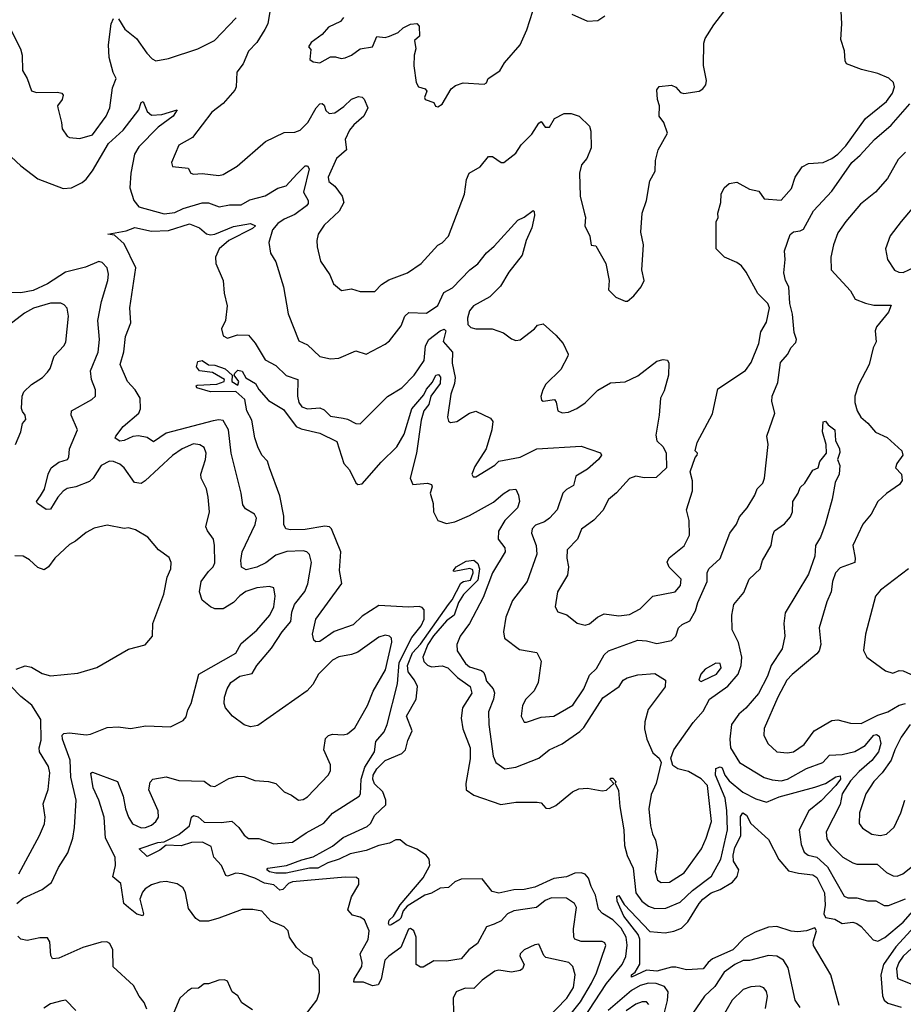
# Model space of a CAD drawing. Extents: x 1245515 to 1420776, y 606314 to 671314.
# Tile 316 of 385: x 1377389 to 1381585, y 652936 to 657614. Entities that reach past the tile are written whole.
import ezdxf

# ---------------------------------------------------------------- set-up
doc = ezdxf.new("R2010")
doc.units = 0

msp = doc.modelspace()

# ---------------------------------------------------------------- linework, layer by layer
at = {"layer": '0CON10XD'}
for points in [[(1378576.7, 657653.3), (1378566.7, 657595), (1378553.1, 657566.9), (1378514.5, 657505), (1378475.8, 657465), (1378450, 657405), (1378420, 657365), (1378416.8, 657295), (1378410.3, 657279.7), (1378354.8, 657215.2), (1378301.4, 657175), (1378208.8, 657055), (1378145, 657018.5), (1378109.4, 656935), (1378115, 656916), (1378188.7, 656908.7), (1378202, 656885), (1378215, 656879.4), (1378255, 656883.3), (1378335, 656874.4), (1378355, 656878.5), (1378421.5, 656918.5), (1378556, 657035), (1378645, 657077.8), (1378695, 657078.9), (1378720.3, 657089.7), (1378757.1, 657125), (1378797.2, 657195), (1378815, 657214.3), (1378825, 657216.2), (1378835, 657208.2), (1378843.3, 657183.2), (1378858.5, 657168.5), (1378885, 657171.8), (1378929, 657201), (1378965, 657236.7), (1378998.3, 657248.3), (1379015, 657246), (1379025, 657236.2), (1379042.2, 657195), (1379023.1, 657155), (1378975, 657114.2), (1378955, 657088.5), (1378935.3, 657045), (1378940.7, 656995), (1378893.6, 656955), (1378854.6, 656865), (1378856.9, 656845), (1378885, 656822.2), (1378920.8, 656775), (1378928.5, 656745), (1378906.6, 656703.4), (1378835, 656638.2), (1378806.1, 656595), (1378799.5, 656565), (1378801.5, 656535), (1378817, 656467), (1378862.1, 656402.1), (1378879.5, 656359.5), (1378917.1, 656327.1), (1378965, 656335.8), (1379005, 656322.9), (1379075, 656322.9), (1379107.5, 656355), (1379142.2, 656377.8), (1379230.7, 656410.7), (1379295, 656455.8), (1379375, 656542), (1379395, 656553.3), (1379426, 656585), (1379501.5, 656785), (1379511.1, 656855), (1379524.2, 656885), (1379575.6, 656915), (1379615, 656964), (1379635, 656963.8), (1379675, 656936.2), (1379687.5, 656935), (1379745, 656980), (1379770.8, 657019.2), (1379820.5, 657069.5), (1379855, 657122.5), (1379865, 657130), (1379883.9, 657103.9), (1379905, 657103.3), (1379928.8, 657145), (1379975, 657168), (1380008.3, 657168.3), (1380045.8, 657155.8), (1380095, 657107.5), (1380100.8, 657085), (1380103.3, 657005), (1380082.5, 656955), (1380056.7, 656925), (1380046.7, 656885), (1380050.8, 656775), (1380071.7, 656691.7), (1380076, 656675), (1380072.5, 656635), (1380095.8, 656585.8), (1380103, 656543), (1380125, 656540), (1380172.5, 656455), (1380188.8, 656375), (1380185, 656330), (1380220, 656295), (1380265, 656276.2), (1380275, 656276.7), (1380305, 656302), (1380340, 656345), (1380353.8, 656375), (1380344, 656425), (1380351.9, 656545), (1380339.4, 656605), (1380345.8, 656695), (1380366, 656755), (1380381.7, 656848.3), (1380406, 656895), (1380408.5, 656945), (1380421.5, 656995), (1380466, 657075), (1380447.5, 657125), (1380425.8, 657155.8), (1380427.5, 657205), (1380417.1, 657235), (1380415, 657280), (1380425, 657296.7), (1380485, 657303.3), (1380505, 657293.8), (1380527.8, 657267.8), (1380542.7, 657262.7), (1380615, 657273.8), (1380632.5, 657285), (1380646.7, 657305), (1380651.2, 657325), (1380636.4, 657396.4), (1380638.3, 657501.7), (1380644, 657525), (1380685, 657590), (1380748.3, 657671.7)], [(1378927.1, 657625), (1378912, 657605), (1378855, 657577.7), (1378825, 657543.8), (1378772.5, 657505), (1378760, 657485), (1378771.7, 657471.7), (1378767.5, 657425), (1378783, 657413), (1378815, 657408.8), (1378865, 657436.9), (1378888, 657438), (1378915, 657428.8), (1378935, 657432.5), (1378965, 657445.7), (1379005, 657475.6), (1379064, 657485), (1379085, 657534), (1379125, 657530), (1379145, 657535.3), (1379186.9, 657553.1), (1379210, 657575), (1379245, 657592), (1379275, 657596), (1379286.2, 657583.8), (1379288, 657535), (1379263.8, 657515), (1379269.4, 657475), (1379261.5, 657445), (1379260, 657395), (1379272, 657315), (1379283.3, 657295), (1379315, 657286.2), (1379322.5, 657275), (1379311.2, 657245), (1379314.1, 657234.1), (1379355, 657220), (1379363.6, 657203.6), (1379375, 657200), (1379395, 657213.3), (1379437.5, 657285), (1379458, 657302), (1379495, 657314.4), (1379595, 657307.5), (1379606.1, 657313.9), (1379613.3, 657335), (1379668.7, 657371.3), (1379691.7, 657408.3), (1379765.5, 657494.5), (1379796.9, 657565), (1379825.5, 657654.5)], [(1380010.3, 657640.3), (1380085, 657607.5), (1380135, 657610), (1380168.3, 657631.7)], [(1380502.5, 654895), (1380527.3, 654925), (1380530, 654955), (1380472.6, 655012.6), (1380463.7, 655036.3), (1380472.6, 655057.4), (1380545, 655113.8), (1380569.5, 655165), (1380568.9, 655235), (1380555.8, 655285), (1380584.6, 655375), (1380583.4, 655423.4), (1380573.1, 655465), (1380596.2, 655533.8), (1380606.7, 655545), (1380607.5, 655555), (1380597.5, 655565), (1380606, 655605), (1380678.7, 655741.3), (1380705, 655860), (1380835, 655947.1), (1380862.5, 655985), (1380899.1, 656075), (1380908.8, 656131.2), (1380935, 656176.2), (1380949.1, 656245), (1380941.2, 656265), (1380893.6, 656313.6), (1380839.5, 656415), (1380816.9, 656445), (1380795, 656460.6), (1380736, 656485), (1380696, 656525), (1380696.7, 656653.3), (1380706.2, 656673.8), (1380704, 656695), (1380718, 656745), (1380720, 656785), (1380733.8, 656815), (1380757.5, 656835), (1380795, 656841.2), (1380855, 656808.1), (1380898.9, 656798.9), (1380925, 656763.5), (1381005, 656755.8), (1381055, 656811.2), (1381071.2, 656865), (1381105, 656914.2), (1381135, 656930.6), (1381205, 656935.4), (1381245, 656953.8), (1381274.2, 656975.8), (1381312.2, 657015), (1381405.7, 657145), (1381505.4, 657225), (1381533.6, 657265), (1381542.9, 657295), (1381538.5, 657315), (1381515.8, 657335.8), (1381465, 657358.8), (1381386.9, 657376.9), (1381316.2, 657405), (1381308.8, 657418.8), (1381305.9, 657465.9), (1381289.3, 657519.3), (1381294, 657595), (1381290, 657655)], [(1377346.4, 657566.4), (1377392, 657475), (1377400, 657445), (1377402.1, 657372.1), (1377424.3, 657335), (1377445.6, 657275.6), (1377468.7, 657268.7), (1377568.9, 657268.9), (1377588.8, 657265), (1377595.7, 657255.7), (1377590, 657235), (1377568.6, 657205), (1377569.4, 657195), (1377588.1, 657125), (1377590, 657095), (1377615, 657061.2), (1377625, 657053.8), (1377675, 657049.2), (1377735, 657067.5), (1377799.3, 657155), (1377817.6, 657195), (1377829.2, 657290.8), (1377847.5, 657335), (1377833.1, 657363.1), (1377814, 657434), (1377810, 657495), (1377822.5, 657595), (1377835, 657620)], [(1377858, 657618), (1377888.3, 657568.3), (1377943.1, 657525), (1377991.9, 657455), (1378017.3, 657427.3), (1378035, 657419.1), (1378095, 657429.7), (1378235, 657474.8), (1378314.3, 657515), (1378416.9, 657623.1)], [(1377278.6, 657025), (1377395, 656920), (1377475, 656858.5), (1377595, 656811.1), (1377635, 656815.5), (1377685, 656840.6), (1377705, 656855.7), (1377735, 656895.7), (1377811.1, 657025), (1377881, 657089), (1377954.5, 657185), (1377965, 657221.2), (1377975, 657225.4), (1377995, 657178), (1378015, 657160), (1378063.4, 657163.4), (1378136.7, 657185), (1378117.2, 657155), (1378046.8, 657103.2), (1377955, 657010.4), (1377934.6, 656975), (1377916.6, 656885), (1377912.1, 656815), (1377931.5, 656755), (1377955, 656724.6), (1378075, 656691.6), (1378125, 656698.2), (1378165, 656717.1), (1378255, 656744.2), (1378285, 656743.3), (1378335.4, 656725.4), (1378385, 656734.6), (1378440, 656735), (1378481.7, 656758.3), (1378555, 656777.8), (1378615, 656813.8), (1378655, 656824.7), (1378705, 656880.6), (1378745, 656919.5), (1378755, 656919.4), (1378763.8, 656905), (1378736.4, 656795), (1378759.4, 656755), (1378759.4, 656740.6), (1378751.2, 656728.8), (1378695, 656689.1), (1378645, 656666.8), (1378614.3, 656645), (1378589.6, 656615), (1378571.9, 656555), (1378580.6, 656505), (1378605, 656463.3), (1378641.9, 656345), (1378664.1, 656215.9), (1378715, 656088.8), (1378755, 656069.2), (1378815, 656014.2), (1378865, 656001.9), (1378905, 656005.7), (1378985, 656040), (1379035, 656024.4), (1379125, 656072.2), (1379145, 656088.6), (1379200.8, 656159.2), (1379218, 656205), (1379237.1, 656222.9), (1379321, 656219), (1379373.9, 656256.1), (1379402.9, 656317.1), (1379445, 656339.3), (1379526.2, 656425), (1379565, 656454.6), (1379605, 656505.6), (1379642, 656538), (1379755, 656662), (1379785, 656675.8), (1379826.7, 656706.7), (1379832.5, 656702.5), (1379834, 656684), (1379821.5, 656625), (1379794.4, 656565), (1379774.4, 656495), (1379711.8, 656415), (1379672.8, 656347.2), (1379622.1, 656297.9), (1379544.1, 656255), (1379525, 656230.9), (1379515.4, 656195.4), (1379516.4, 656166.4), (1379532, 656152), (1379555, 656145.6), (1379632.5, 656145), (1379685.7, 656125.7), (1379725, 656097.5), (1379745, 656090), (1379765, 656092.7), (1379834.2, 656145), (1379847.5, 656162.5), (1379875, 656168.1), (1379935, 656115.6), (1379970, 656075), (1379993.3, 656025), (1379991.5, 656015), (1379958.3, 655951.7), (1379888.3, 655881.7), (1379872.5, 655855), (1379864.1, 655824.1), (1379866.2, 655806.2), (1379875, 655801.2), (1379929.2, 655809.2), (1379937, 655797), (1379944, 655755), (1379965, 655745.6), (1379995, 655749.1), (1380035, 655766.5), (1380075, 655793.1), (1380135, 655854.2), (1380195, 655888.8), (1380265, 655894), (1380325, 655921.2), (1380415, 655992), (1380445, 655998.8), (1380465, 655996.2), (1380471.7, 655981.7), (1380470.6, 655925), (1380449.3, 655850.7), (1380432.5, 655815), (1380426.5, 655735), (1380410.3, 655640.3), (1380415, 655612.5), (1380444.1, 655584.1), (1380458.8, 655555), (1380461.2, 655485), (1380411.4, 655438.6), (1380355, 655436.7), (1380315, 655444.4), (1380285, 655434.3), (1380223.8, 655366.2), (1380185, 655334.3), (1380157.7, 655282.3), (1380115, 655235.6), (1380057.3, 655192.7), (1380038.5, 655145), (1379989.4, 655095), (1379986.5, 655055), (1379994.5, 655015), (1379990.5, 654975), (1379942.5, 654895), (1379931.9, 654825), (1379945, 654800.8), (1379986.5, 654786.5), (1380037, 654747), (1380075, 654737.5), (1380095, 654743.1), (1380132.5, 654775), (1380165, 654790.9), (1380235, 654781.8), (1380285, 654787.8), (1380335, 654814.2), (1380395, 654875.6), (1380502.5, 654895)], [(1378995, 654608.9), (1378965, 654597.5), (1378905, 654587.1), (1378875, 654571.2), (1378807.7, 654505), (1378781.1, 654455), (1378754.6, 654425), (1378520.3, 654259.7), (1378485, 654254.7), (1378455, 654263.4), (1378398.8, 654305), (1378366.4, 654345), (1378360, 654365), (1378361.8, 654395), (1378374.6, 654435), (1378391.8, 654465), (1378435, 654494.6), (1378492.6, 654507.4), (1378514.8, 654545.2), (1378585, 654627.8), (1378635.2, 654704.8), (1378676.9, 654755), (1378681.9, 654798.1), (1378694.6, 654835), (1378742.3, 654897.7), (1378757.1, 654932.9), (1378774.1, 655035), (1378765, 655072.9), (1378752.9, 655085), (1378735, 655090.7), (1378657.4, 655087.4), (1378605, 655069.7), (1378557.1, 655032.9), (1378515, 655012.4), (1378465, 655000.4), (1378442.6, 655012.6), (1378438.5, 655045), (1378445.5, 655085), (1378507.5, 655215), (1378513.1, 655245), (1378504.2, 655265), (1378460.6, 655290.6), (1378449.1, 655309.1), (1378441.2, 655365), (1378392.8, 655555), (1378379.7, 655665), (1378355, 655708.8), (1378335, 655712.6), (1378307.3, 655707.3), (1378085, 655648.9), (1378025, 655607.5), (1377995, 655628.2), (1377952.6, 655637.4), (1377926, 655634), (1377885, 655613.9), (1377865, 655611.8), (1377842, 655625), (1377845, 655635.7), (1377879.5, 655680.5), (1377954.5, 655745), (1377963.3, 655765), (1377960.5, 655815), (1377936.8, 655855), (1377901.1, 655895), (1377866.6, 655975), (1377883.8, 656036.2), (1377891, 656109), (1377916.4, 656173.6), (1377911.4, 656245), (1377940.6, 656435), (1377885, 656549.7), (1377839.7, 656589.7), (1377807.5, 656595), (1377895, 656610.7), (1377935, 656627.3), (1378015, 656608.7), (1378095, 656612.9), (1378195, 656643.3), (1378242.5, 656625), (1378276.7, 656596.7), (1378295, 656591.5), (1378315.6, 656594.4), (1378405, 656630.6), (1378485, 656644.8), (1378508.2, 656635), (1378495, 656621.4), (1378382.4, 656565), (1378335.8, 656525), (1378318, 656485), (1378320.9, 656455), (1378354.4, 656375), (1378360, 656315), (1378374.7, 656255), (1378365.8, 656185), (1378347.7, 656145), (1378355, 656112.1), (1378375, 656100.8), (1378423.9, 656116.1), (1378475, 656114.7), (1378507.1, 656077.1), (1378555, 655997.9), (1378605, 655971.2), (1378655, 655923.7), (1378710.5, 655905), (1378708.3, 655825), (1378714.8, 655794.8), (1378728.8, 655775), (1378755, 655764.3), (1378815, 655770), (1378835, 655760), (1378865, 655730), (1378925, 655720.8), (1378946.3, 655716.3), (1378985, 655695.5), (1379005, 655694.4), (1379135, 655823.3), (1379204.4, 655865), (1379262.7, 655925), (1379309.1, 655995), (1379316, 656065), (1379331.1, 656095), (1379385, 656136), (1379405, 656143.1), (1379412, 656135), (1379400, 656085), (1379444.3, 656035), (1379442.4, 655982.4), (1379456.8, 655913.2), (1379454, 655885), (1379436.5, 655835), (1379420.9, 655725), (1379425, 655706.7), (1379435, 655700), (1379465, 655705.5), (1379525, 655744.5), (1379555, 655754.3), (1379625, 655721.1), (1379636.2, 655705), (1379631.1, 655665), (1379604.3, 655575), (1379549.6, 655490.4), (1379536, 655455), (1379541.9, 655441.9), (1379555, 655442.5), (1379645, 655497.1), (1379665, 655517.1), (1379765.8, 655535), (1379845, 655575.3), (1380055, 655586.9), (1380146.5, 655556.5), (1380152, 655545), (1380138.1, 655525), (1380085, 655478.9), (1380030, 655445), (1380019.6, 655400.4), (1379985, 655381.8), (1379967.5, 655365), (1379940.8, 655285), (1379905.2, 655244.8), (1379881.7, 655228.3), (1379837.8, 655212.2), (1379822.5, 655195), (1379819.2, 655175), (1379841.8, 655115), (1379845.3, 655075), (1379799.6, 654945), (1379729.1, 654855), (1379698.2, 654775), (1379685.8, 654705), (1379691.2, 654675), (1379762.1, 654622.1), (1379845, 654607.5), (1379865.5, 654565.5), (1379851.9, 654465), (1379832.2, 654425), (1379793.1, 654385), (1379776.9, 654355), (1379770.8, 654305), (1379785, 654276.7), (1379795, 654276.2), (1379865, 654300), (1379926.2, 654305), (1380015, 654357.3), (1380068.2, 654435), (1380095, 654500), (1380128.3, 654531.8), (1380165, 654596.5), (1380184.4, 654615), (1380324.7, 654665.3), (1380365, 654663.3), (1380415, 654650.8), (1380485, 654664.3), (1380504.2, 654685), (1380517.5, 654725), (1380535, 654740.6), (1380571.7, 654758.3), (1380599.1, 654805), (1380609.2, 654845), (1380654.5, 654945), (1380654.4, 654985), (1380661.9, 655005), (1380715.5, 655054.5), (1380760.8, 655175), (1380792.7, 655217.3), (1380807.9, 655252.1), (1380844.2, 655295), (1380880.8, 655355), (1380891.2, 655385), (1380917.6, 655412.4), (1380925.7, 655435), (1380943.8, 655595), (1380937.5, 655635), (1380975.5, 655744.5), (1380960.2, 655800.2), (1380962.1, 655825), (1380990.1, 655889.9), (1381002, 655985), (1381036.5, 656025), (1381050.6, 656055), (1381075, 656080), (1381078.2, 656095), (1381066.9, 656126.9), (1381058.4, 656215), (1381046.3, 656265), (1381041.6, 656345), (1381026, 656375), (1381018.3, 656411.7), (1381024.4, 656474.4), (1381021.4, 656515), (1381047.3, 656592.7), (1381063.7, 656606.3), (1381095, 656610), (1381111.2, 656618.8), (1381158.3, 656705), (1381245, 656798.6), (1381340.6, 656935), (1381380.5, 656969.5), (1381448.4, 657045), (1381527, 657113), (1381616.6, 657213.4)], [(1381595.3, 656985), (1381560.5, 656949.5), (1381510, 656860), (1381453.8, 656795), (1381382.1, 656737.9), (1381311.6, 656655), (1381275, 656600.5), (1381253, 656545), (1381240.8, 656485), (1381242.2, 656425), (1381333.8, 656325), (1381356.8, 656286.8), (1381405, 656266.8), (1381445, 656258), (1381528, 656258), (1381515.6, 656225), (1381457.3, 656155), (1381452.1, 656135), (1381457.1, 656082.9), (1381441.9, 656055), (1381423.3, 655975), (1381371.7, 655878.3), (1381355.5, 655825), (1381355.4, 655795), (1381366.4, 655755), (1381383.5, 655725), (1381416.9, 655696.9), (1381453.9, 655653.9), (1381508.5, 655628.5), (1381578.8, 655565), (1381583.3, 655545), (1381553.8, 655505), (1381548.8, 655485), (1381576.7, 655455), (1381580, 655425), (1381566.7, 655405), (1381505, 655362.9), (1381464.2, 655325), (1381432.2, 655265), (1381392.9, 655217.1), (1381345.6, 655115), (1381356.9, 655055), (1381354.4, 655035.6), (1381285, 655009.1), (1381263.6, 654985), (1381248.9, 654945), (1381242.5, 654895), (1381221.7, 654848.3), (1381197.7, 654767.7), (1381186.4, 654725), (1381193.6, 654645), (1381185.5, 654615), (1381175, 654600.5), (1381056.8, 654503.2), (1381032.2, 654475), (1380990, 654395), (1380925, 654246.7), (1380923.5, 654215), (1380941.1, 654175), (1380985, 654134.6), (1381035, 654130.8), (1381063.8, 654135), (1381115, 654170.9), (1381161.5, 654235), (1381245, 654283.9), (1381275, 654287.3), (1381335, 654272.1), (1381385, 654270), (1381465, 654309), (1381512.5, 654325), (1381565, 654356.9), (1381595, 654365.3)], [(1381652.6, 656747.4), (1381574.5, 656655.5), (1381523.6, 656586.4), (1381501.4, 656525), (1381509.4, 656475), (1381543.9, 656423.9), (1381564, 656414), (1381585, 656413.3), (1381665, 656450)], [(1377375.5, 653415), (1377405, 653439.6), (1377495, 653480.8), (1377540, 653515), (1377573.7, 653586.3), (1377617.8, 653655), (1377641.1, 653725), (1377649.6, 653775), (1377656.9, 653905), (1377631.2, 654015), (1377628.8, 654095), (1377591.8, 654195), (1377590.6, 654215), (1377597.8, 654222.2), (1377624.6, 654225.4), (1377705, 654215.7), (1377725, 654218.6), (1377805, 654250.8), (1377856, 654254), (1377915, 654246.2), (1377988.3, 654258.3), (1378105, 654254.4), (1378165.4, 654284.6), (1378178.9, 654301.1), (1378186.7, 654335), (1378203.6, 654365), (1378239.2, 654505), (1378415, 654604.6), (1378440.1, 654649.9), (1378515, 654712.9), (1378577.5, 654785), (1378596.4, 654825), (1378601.8, 654875), (1378595, 654913.8), (1378575, 654920.9), (1378515, 654914), (1378463.3, 654896.7), (1378435, 654876.9), (1378405, 654844.5), (1378355, 654814.4), (1378315, 654814.4), (1378294.5, 654824.5), (1378255, 654856), (1378243.5, 654895), (1378250.4, 654945), (1378285, 654991.5), (1378307.5, 655015), (1378316, 655034), (1378314.5, 655115), (1378308.9, 655145), (1378280, 655185), (1378273.1, 655205), (1378289.5, 655275), (1378284.5, 655345), (1378275.4, 655385), (1378250.8, 655435), (1378248.5, 655455), (1378271.5, 655525), (1378273.8, 655555), (1378265, 655580.8), (1378245, 655594.4), (1378215, 655598.9), (1378161.1, 655575), (1378115, 655542.7), (1377985, 655422.2), (1377965, 655410.5), (1377934.4, 655415), (1377885.6, 655485), (1377865, 655502.2), (1377835, 655515.5), (1377815, 655516.4), (1377776.4, 655495), (1377737.2, 655435), (1377720.4, 655419.6), (1377655, 655394.2), (1377614.3, 655385.7), (1377595.6, 655374.4), (1377569.6, 655345), (1377535, 655287.5), (1377515, 655287.1), (1377474, 655315), (1377469.2, 655325), (1377488.2, 655351.8), (1377506.4, 655383.6), (1377524, 655455), (1377537.7, 655485), (1377575, 655510.9), (1377615.4, 655524.6), (1377622.2, 655535), (1377625.4, 655575), (1377663.1, 655665), (1377633.5, 655735), (1377634.2, 655755), (1377731.2, 655808.8), (1377748.9, 655825), (1377749.6, 655855), (1377730.5, 655905), (1377725.6, 655945), (1377762, 656035), (1377768.1, 656095), (1377760.4, 656185), (1377776.8, 656275), (1377807.5, 656375), (1377810, 656405), (1377804.3, 656435), (1377780, 656460), (1377765, 656464.4), (1377701.9, 656438.1), (1377607.1, 656415), (1377521.5, 656358.5), (1377453.5, 656326.5), (1377395, 656316.2), (1377305, 656319)], [(1377368.6, 655595), (1377394.4, 655655), (1377402.9, 655695), (1377418.1, 655715), (1377415.6, 655735), (1377402.1, 655752.1), (1377397.3, 655767.3), (1377400, 655825), (1377409.2, 655845), (1377445, 655881.4), (1377496.9, 655913.1), (1377521.1, 655938.9), (1377533.6, 655956.4), (1377551.9, 656015), (1377598.9, 656065), (1377607.6, 656082.4), (1377620, 656205), (1377613.6, 656243.6), (1377599.8, 656259.8), (1377585, 656266.9), (1377535, 656267.5), (1377455, 656243.1), (1377411.2, 656218.8), (1377314.7, 656145.3)], [(1380007.7, 652892.3), (1380052.5, 652947.5), (1380103.8, 653036.2), (1380127.7, 653085), (1380172.1, 653215), (1380167.3, 653227.3), (1380154.6, 653234.6), (1380055, 653233.9), (1380025.9, 653245.9), (1380020.4, 653255), (1380018.3, 653295), (1380033.6, 653395), (1380024.3, 653414.3), (1379985, 653439.2), (1379915, 653441.6), (1379885, 653428.7), (1379843.8, 653396.2), (1379735, 653379.1), (1379705, 653366.1), (1379675, 653331.8), (1379642.9, 653317.1), (1379605, 653303.1), (1379563.1, 653225), (1379521.4, 653195), (1379485, 653151.5), (1379415, 653140.6), (1379355, 653142.5), (1379305, 653112), (1379292.5, 653112.5), (1379272, 653125), (1379271.9, 653255), (1379260, 653285), (1379245, 653295.8), (1379235, 653292), (1379198.9, 653205), (1379141.5, 653165), (1379123.5, 653145), (1379105.3, 653054.7), (1379091.1, 653028.9), (1379065, 653022.9), (1379021.2, 653041.2), (1378975, 653041.2), (1378976.9, 653055), (1379014.2, 653115), (1379015.7, 653135), (1379005.6, 653175), (1379044, 653244), (1379048.1, 653285), (1379027, 653337), (1379005, 653350), (1378969.5, 653359.5), (1378948, 653385), (1378965, 653446.7), (1379000, 653505), (1378999.1, 653529.1), (1378988.1, 653538.1), (1378935, 653539.5), (1378685, 653517.3), (1378665, 653510.2), (1378639.2, 653480.8), (1378625, 653478.3), (1378595, 653503.1), (1378551.6, 653511.6), (1378505, 653535.3), (1378445, 653555.8), (1378415, 653559.4), (1378375, 653544.4), (1378367.6, 653547.6), (1378347.3, 653595), (1378310.9, 653635), (1378298.2, 653685), (1378256.3, 653706.3), (1378205, 653704.3), (1378155, 653688.3), (1378085, 653691.8), (1378055, 653667.4), (1377995, 653638.1), (1377955.8, 653675), (1378045, 653704.4), (1378075, 653708.4), (1378145, 653741.9), (1378195, 653784.1), (1378205.2, 653824.8), (1378215, 653832.6), (1378237.1, 653827.1), (1378265, 653801.2), (1378345, 653799.1), (1378396.2, 653806.2), (1378429.4, 653775), (1378455, 653740), (1378475, 653724), (1378525, 653722.7), (1378595, 653698.2), (1378685, 653705.6), (1378749.1, 653750.9), (1378833.2, 653796.8), (1378875, 653843.6), (1379001.4, 653925), (1379006.9, 653935), (1379010, 654005), (1379028, 654062), (1379074.6, 654135), (1379079.5, 654185), (1379119.1, 654230.9), (1379134.7, 654265.3), (1379182.3, 654457.7), (1379190.5, 654559.5), (1379251.2, 654678.8), (1379295, 654733.2), (1379310.4, 654765), (1379309.2, 654809.2), (1379300.5, 654820.5), (1379285.8, 654825.8), (1379235, 654821.9), (1379095, 654830.4), (1379015, 654779.3), (1378972, 654738), (1378883, 654707), (1378815, 654659.4), (1378795, 654658), (1378785.6, 654665.6), (1378779.4, 654695), (1378795.6, 654765), (1378919.2, 654935), (1378907.2, 654997.2), (1378913.6, 655085), (1378869.4, 655195), (1378860, 655205), (1378838, 655208), (1378745, 655192.1), (1378675, 655190), (1378652.5, 655195), (1378642.5, 655215), (1378642.9, 655255), (1378625, 655352), (1378574.5, 655485), (1378565, 655516.2), (1378538.6, 655545), (1378519.2, 655585), (1378505, 655627.5), (1378491.4, 655711.4), (1378467.5, 655755), (1378458.8, 655808.8), (1378415, 655846.7), (1378295, 655845.8), (1378230, 655865), (1378226.7, 655875), (1378231.9, 655878.1), (1378325, 655882.5), (1378360, 655895), (1378361.2, 655905), (1378305, 655937.5), (1378243.3, 655945), (1378229.2, 655965), (1378235, 655990), (1378255, 655994.4), (1378285, 655974.2), (1378315, 655973.1), (1378365, 655954.4), (1378397.5, 655925), (1378396.2, 655895), (1378425, 655876.7), (1378430, 655895), (1378408, 655925), (1378410, 655935), (1378425, 655948.5), (1378445, 655944.6), (1378462.3, 655912.3), (1378509.2, 655885), (1378525, 655857.5), (1378570, 655805), (1378641.4, 655761.4), (1378701.2, 655681.2), (1378725, 655669.7), (1378815, 655649.6), (1378895, 655609.2), (1378928.8, 655505), (1378954.6, 655475), (1378985, 655412.9), (1378995, 655405.6), (1379015, 655408.9), (1379105, 655511.1), (1379179.5, 655585), (1379214.7, 655645.3), (1379251.5, 655765), (1379308, 655832), (1379321.3, 655858.7), (1379348.7, 655891.3), (1379364.5, 655925), (1379377.9, 655927.9), (1379387, 655915), (1379385.1, 655884.9), (1379340.8, 655825), (1379332.1, 655785), (1379308.8, 655755), (1379295, 655711.4), (1379273.3, 655555), (1379243.4, 655435), (1379255.5, 655405.5), (1379325, 655411.9), (1379343.8, 655405), (1379348.1, 655395), (1379337.8, 655365), (1379353.1, 655315), (1379353.3, 655275), (1379375, 655234), (1379415, 655220.8), (1379455, 655228.8), (1379525, 655258), (1379638.8, 655321.2), (1379685, 655361.8), (1379715, 655379.5), (1379745, 655383.8), (1379757.5, 655355), (1379762.2, 655325), (1379753.1, 655295), (1379692.6, 655235), (1379663.3, 655183.3), (1379661.4, 655145), (1379692.7, 655105), (1379694.7, 655085), (1379633.5, 654985), (1379590.7, 654869.3), (1379525.2, 654744.8), (1379480.9, 654685), (1379465.3, 654644.7), (1379466, 654615), (1379505.5, 654555.5), (1379525, 654539.7), (1379581.3, 654521.3), (1379592.7, 654512.7), (1379600, 654495)], [(1379600, 654495), (1379605, 654470.8), (1379636.7, 654435), (1379643.9, 654415), (1379639.1, 654385), (1379614.7, 654324.7), (1379616.7, 654265), (1379637.1, 654115), (1379649.4, 654085), (1379693.3, 654055), (1379745, 654063.1), (1379855, 654104.5), (1379903.8, 654145), (1379965, 654172.9), (1380048.6, 654231.4), (1380068.5, 654251.5), (1380158.3, 654391.7), (1380236.2, 654445), (1380255.5, 654475), (1380273.2, 654486.8), (1380325, 654501.3), (1380405, 654506.7), (1380456.4, 654476.4), (1380455, 654444.3), (1380372.8, 654337.2), (1380358.2, 654278.2), (1380356.7, 654245), (1380367.3, 654195), (1380395, 654131.2), (1380426, 654105), (1380435.8, 654085), (1380411.9, 653985), (1380387.2, 653932.8), (1380376.1, 653863.9), (1380384, 653784), (1380393.5, 653745), (1380408.5, 653715), (1380417.9, 653667.9), (1380407.3, 653565), (1380417.8, 653525), (1380435, 653514), (1380475, 653515.9), (1380545, 653560), (1380626.5, 653675), (1380649.5, 653725), (1380674.8, 653805), (1380655.3, 653975), (1380625, 654006.3), (1380565, 654042.4), (1380514.5, 654054.5), (1380490.9, 654070.9), (1380480.5, 654105), (1380495.8, 654144.2), (1380587.6, 654275), (1380635, 654328.4), (1380665.6, 654385), (1380752, 654448), (1380800.9, 654505), (1380814.8, 654545), (1380818.3, 654585), (1380802.9, 654655), (1380772.1, 654715), (1380770.5, 654785), (1380780.2, 654835), (1380827.1, 654892.9), (1380853.2, 654955), (1380904.8, 655005.2), (1380915.8, 655044.3), (1380957.2, 655115), (1380964.8, 655165), (1380974, 655185), (1381021.3, 655218.7), (1381048.9, 655251.1), (1381058.2, 655275), (1381060.4, 655325), (1381086.1, 655363.9), (1381095, 655391.2), (1381117.9, 655412.1), (1381155, 655473.3), (1381181.2, 655485), (1381188.1, 655515), (1381220, 655555), (1381218.1, 655595), (1381200.8, 655655), (1381205, 655702.5), (1381215, 655706.2), (1381228.2, 655688.2), (1381260, 655665), (1381262.7, 655615), (1381282.7, 655575), (1381283.1, 655556.9), (1381272.5, 655525), (1381283.3, 655495), (1381280, 655455), (1381262, 655415), (1381247.5, 655335), (1381214.4, 655215), (1381191.9, 655155), (1381167.8, 655115), (1381165.5, 655065), (1381135, 654980), (1381024.2, 654795), (1381017.2, 654745), (1381022.3, 654685), (1381010.5, 654625), (1380957.3, 654545), (1380939.8, 654495), (1380896.9, 654413.1), (1380837.5, 654342.5), (1380804.7, 654315), (1380769.6, 654265), (1380760.8, 654195), (1380764.7, 654155), (1380807.1, 654085), (1380925, 654013.2), (1380961.7, 654001.7), (1381005, 653998.2), (1381035, 654005.7), (1381125, 654055.7), (1381203.3, 654085), (1381235, 654119.2), (1381295, 654123.2), (1381355, 654136.7), (1381404.3, 654165), (1381445, 654214.8), (1381457.6, 654217.6), (1381470.3, 654210.3), (1381477.9, 654175), (1381467.6, 654135), (1381436.2, 654093.8), (1381375, 654041.3), (1381335, 653997.5), (1381295.4, 653935), (1381285.3, 653885), (1381218.7, 653755), (1381222.6, 653722.6), (1381241.3, 653691.3), (1381298.2, 653635), (1381345, 653607.2), (1381365, 653601.8), (1381461.7, 653601.7), (1381505, 653562.7), (1381536.6, 653546.6), (1381556.7, 653545), (1381583.3, 653555), (1381645.4, 653605)], [(1377371.7, 654528.3), (1377415, 654544.2), (1377445, 654538.1), (1377495, 654506.9), (1377535, 654495.6), (1377665, 654508.9), (1377755, 654535.6), (1377905, 654622.9), (1377985, 654644), (1378020, 654685), (1378021.1, 654745), (1378073.6, 654885), (1378089.2, 654965), (1378106.5, 655005), (1378108.9, 655035), (1378098.9, 655058.9), (1378047.5, 655095), (1377997.5, 655155), (1377939.5, 655189.5), (1377905, 655200), (1377885, 655196.7), (1377805, 655212), (1377742.4, 655197.6), (1377705, 655178), (1377654.3, 655135.7), (1377625, 655120.8), (1377555, 655055.8), (1377525, 655014), (1377505, 655000.8), (1377475, 655010.8), (1377435, 655047.5), (1377405, 655064.2), (1377366.5, 655066.5)], [(1380064.8, 652865), (1380175.2, 653035), (1380249.8, 653125), (1380266.7, 653163.3), (1380273.7, 653216.3), (1380268.8, 653255), (1380245, 653296.9), (1380205, 653337.8), (1380156.9, 653366.9), (1380138, 653388), (1380123.6, 653455), (1380102.6, 653495), (1380090.7, 653535), (1380075, 653554.5), (1380055, 653560.7), (1380025, 653558.8), (1379985, 653541.7), (1379925, 653533.3), (1379835, 653492.8), (1379785, 653481.6), (1379735, 653480.1), (1379664.1, 653464.1), (1379632.4, 653472.4), (1379585, 653531.6), (1379485, 653530), (1379455, 653518.1), (1379425, 653491.4), (1379385, 653487.3), (1379345, 653463.8), (1379312.5, 653455), (1379228.7, 653401.3), (1379209.7, 653380.3), (1379198.5, 653345), (1379189.2, 653335), (1379153.1, 653313.1), (1379145, 653310.8), (1379140.3, 653320.3), (1379142.9, 653335), (1379164.3, 653355), (1379195, 653408.4), (1379305, 653536.5), (1379336.9, 653595), (1379333.4, 653625), (1379319.5, 653645), (1379275, 653672.3), (1379223.9, 653693.9), (1379195, 653717), (1379175, 653717.2), (1379145, 653700.8), (1379095, 653690.6), (1379035, 653665.7), (1378958.6, 653651.4), (1378906.8, 653625), (1378852.3, 653607.7), (1378805, 653581.8), (1378765, 653582.1), (1378655, 653558.1), (1378605, 653558.2), (1378574.5, 653565), (1378561.9, 653575), (1378567.7, 653582.3), (1378655.3, 653594.7), (1378728.6, 653621.4), (1378783.2, 653636.8), (1378875, 653686.5), (1378925, 653728.9), (1379039.3, 653780.7), (1379054.5, 653795.5), (1379075.7, 653835), (1379126.9, 653883.1), (1379127.5, 653905), (1379113, 653945), (1379073.8, 653983.8), (1379066.1, 654005), (1379066.9, 654025), (1379085, 654054.4), (1379125, 654093.5), (1379203.4, 654126.6), (1379220.6, 654145), (1379231.5, 654188.5), (1379252.2, 654235), (1379226.4, 654305), (1379271.8, 654385), (1379277.5, 654445), (1379264.3, 654475), (1379234.3, 654515), (1379230.5, 654545), (1379254.1, 654605), (1379292.4, 654647.6), (1379424.5, 654835), (1379442.9, 654857.1), (1379484, 654936), (1379496, 654944), (1379529.7, 654950.3), (1379542.9, 654985), (1379540.5, 655000.5), (1379526.1, 655006.1), (1379452.5, 654992.5), (1379447.5, 654995), (1379461.1, 655015), (1379509.1, 655040.9), (1379545, 655045.4), (1379565, 655030.5), (1379573.1, 655005), (1379565, 654951.1), (1379496.6, 654883.4), (1379472.3, 654845), (1379451.9, 654785), (1379415, 654757.5), (1379354, 654686), (1379326.6, 654645), (1379302.9, 654585), (1379307.5, 654565), (1379325, 654547.3), (1379345, 654539.4), (1379395, 654543.2), (1379421.4, 654535), (1379467.7, 654487.7), (1379527.9, 654445), (1379536, 654414), (1379491.7, 654345), (1379485.6, 654295), (1379492.9, 654245), (1379528.4, 654155), (1379528.4, 654101.6), (1379507.3, 653985), (1379508.6, 653955), (1379545, 653929.6), (1379674.6, 653885.4), (1379745, 653896.7), (1379846.6, 653896.6), (1379865, 653892.9), (1379887.5, 653867.5), (1379905, 653865.7), (1379935, 653880), (1380014.8, 653945.2), (1380045, 653959.4), (1380085, 653963.1), (1380155, 653950.4), (1380175, 653952.9), (1380210, 653985), (1380193.6, 654003.6), (1380195, 654010), (1380205, 654010), (1380220, 653995), (1380217.5, 653985), (1380232.2, 653952.2), (1380238.2, 653875), (1380258.4, 653765), (1380260.7, 653690.7), (1380273.1, 653643.1), (1380302.2, 653582.2), (1380315.2, 653465.2), (1380343.2, 653425), (1380375, 653401.3), (1380405, 653390.3), (1380457.1, 653392.9), (1380525, 653420.9), (1380583.6, 653476.4), (1380673.8, 653545), (1380718.7, 653625), (1380749.8, 653765), (1380746.7, 653856.7), (1380739.6, 653915), (1380693.7, 654025), (1380695, 654055.5), (1380715, 654064.4), (1380725, 654058.5), (1380737.7, 654025), (1380757.7, 653997.7), (1380823.6, 653943.6), (1380885, 653911.6), (1380935, 653895.7), (1380995, 653922), (1381165, 653966.8), (1381215, 653985.2), (1381265, 654016.1), (1381285, 654021.8), (1381286.9, 654005), (1381265.5, 653975), (1381195, 653902.1), (1381135.8, 653855), (1381090.8, 653765), (1381099.6, 653695), (1381115, 653659.2), (1381133.8, 653645), (1381175, 653634.5), (1381225, 653589.5), (1381305, 653449.6), (1381322, 653442), (1381365, 653440.9), (1381415, 653426.9), (1381455, 653426.9), (1381495, 653405.5), (1381514.5, 653404.5), (1381595, 653436.6)], [(1381610, 655005), (1381477, 654903), (1381453.8, 654875), (1381406.3, 654693.7), (1381396.1, 654616.1), (1381412.5, 654585), (1381500.9, 654520.9), (1381535, 654508.6), (1381565, 654521.2), (1381585, 654520), (1381657, 654487)], [(1378746.1, 652885), (1378800.4, 652955), (1378812.3, 652995), (1378812.9, 653075), (1378807.4, 653097.4), (1378784.2, 653125), (1378775.8, 653155), (1378736.2, 653176.2), (1378703.8, 653205), (1378670, 653255), (1378663.3, 653285), (1378644.2, 653304.2), (1378581.2, 653331.2), (1378538.3, 653378.3), (1378496.2, 653386.2), (1378445, 653385.4), (1378335, 653344.5), (1378285, 653331.4), (1378245, 653331.2), (1378225, 653343.8), (1378190.3, 653390.3), (1378175.6, 653465), (1378165, 653488.6), (1378137.4, 653507.4), (1378085, 653518.9), (1378055, 653516.5), (1378015, 653503.1), (1377985.4, 653485), (1377971.5, 653468.5), (1377960, 653435), (1377977.5, 653365), (1377973.8, 653356.2), (1377945, 653363.5), (1377905.3, 653395.3), (1377883.6, 653415), (1377869.6, 653509.6), (1377831.1, 653541.1), (1377844.2, 653595.8), (1377842.9, 653635), (1377797.1, 653725), (1377790, 653825), (1377765.2, 653905), (1377737.2, 653965), (1377726.2, 654033.8), (1377735, 654037.9), (1377853.8, 653993.8), (1377879.8, 653925), (1377890.6, 653865), (1377905, 653824.5), (1377925, 653793.8), (1377965, 653773.8), (1377986.7, 653775), (1378015, 653787.1), (1378036, 653805), (1378048, 653825), (1378047.1, 653855), (1378002.2, 653955), (1378008.3, 653991.7), (1378021.2, 654005), (1378085, 654016.7), (1378145, 653999.5), (1378265, 653995.8), (1378295, 653974.4), (1378315, 653970), (1378381.7, 654008.3), (1378425, 654019.5), (1378455, 654017.8), (1378505, 653998.6), (1378570, 653995), (1378605.5, 653985.5), (1378645, 653946), (1378680, 653930), (1378712.5, 653905), (1378735, 653908.1), (1378755, 653921.1), (1378854.5, 654025), (1378865.3, 654045), (1378865, 654074), (1378833.6, 654145), (1378841.2, 654198.8), (1378855, 654212.9), (1378875, 654220), (1378925, 654215.5), (1378945, 654221.1), (1378981, 654249), (1379040, 654355), (1379067.2, 654422.8), (1379125.6, 654525), (1379155.9, 654655.9), (1379154.6, 654674.6), (1379145.4, 654685.4), (1379125, 654689.1), (1379095, 654680), (1378995, 654608.9)], [(1380625, 654470), (1380635, 654474.3), (1380698.6, 654505), (1380720, 654535), (1380716.2, 654555), (1380695, 654556), (1380645, 654528.8), (1380624.2, 654505), (1380613.8, 654475), (1380625, 654470)], [(1377384, 653556), (1377482.7, 653737.3), (1377506.7, 653793.3), (1377509.1, 653825), (1377501.1, 653888.9), (1377523.3, 653956.8), (1377531.6, 654035), (1377525, 654065.6), (1377482.5, 654135), (1377481.2, 654155), (1377490.6, 654190.6), (1377489.5, 654289.5), (1377446.6, 654356.6), (1377395, 654397.5), (1377346.8, 654446.8)], [(1381617.1, 654265), (1381575.6, 654204.4), (1381544.6, 654145), (1381527.3, 654095), (1381485.3, 654035), (1381445.3, 653995), (1381406.7, 653935), (1381377.2, 653845), (1381375.4, 653795.4), (1381391.9, 653771.9), (1381435, 653744.4), (1381475, 653737.8), (1381506, 653744), (1381542.4, 653777.6), (1381573.9, 653845), (1381592.8, 653905)], [(1381280.1, 652930.1), (1381241.8, 653075), (1381159.1, 653215), (1381157.3, 653232.7), (1381173.6, 653285), (1381165, 653298.5), (1381125, 653284), (1381085, 653279.7), (1381053, 653283), (1380985, 653304.6), (1380945, 653302.5), (1380881.1, 653278.9), (1380829.3, 653250.7), (1380775.9, 653195), (1380678.8, 653151.2), (1380657.9, 653135), (1380635, 653104.4), (1380555, 653098.8), (1380505, 653112.7), (1380485, 653112.3), (1380415, 653093.8), (1380365, 653098), (1380293.9, 653063.9), (1380294.6, 653075), (1380311.7, 653088.3), (1380333.3, 653126.7), (1380334.5, 653245), (1380326.7, 653266.7), (1380258.7, 653355), (1380226.7, 653425), (1380225, 653447.5), (1380235, 653453.3), (1380259.4, 653409.4), (1380381.6, 653281.6), (1380454, 653276), (1380495, 653282.9), (1380531.8, 653298.2), (1380562.5, 653327.5), (1380615.3, 653415), (1380633.9, 653435), (1380672.9, 653465), (1380715, 653481.6), (1380773.4, 653516.6), (1380796.6, 653543.4), (1380804.3, 653575), (1380779.2, 653615), (1380777.1, 653645), (1380785, 653680), (1380813.4, 653736.6), (1380812.7, 653827.3), (1380823.1, 653845), (1380840.8, 653835), (1380860.7, 653795), (1380945, 653718), (1380993.7, 653623.7), (1381040.3, 653570.3), (1381088, 653558), (1381155, 653550.6), (1381175, 653538.4), (1381210.2, 653465), (1381214, 653406), (1381208.3, 653365), (1381215, 653347.5), (1381259.7, 653339.7), (1381295, 653320.3), (1381345, 653325.8), (1381365, 653320), (1381385, 653305.4), (1381441.5, 653241.5), (1381465, 653235.9), (1381496.7, 653253.3), (1381585, 653326.1), (1381654.8, 653405)], [(1381638.9, 653305), (1381550.5, 653209.5), (1381491.8, 653125), (1381478.3, 653075), (1381486.7, 652976.7), (1381495.1, 652955.1), (1381511.3, 652941.3), (1381575, 652922.7)], [(1377992.8, 652912.8), (1377980, 652945), (1377955.6, 652975), (1377928.6, 653025), (1377833, 653113), (1377831.8, 653195), (1377817.5, 653225), (1377802.1, 653232.1), (1377775, 653231.5), (1377688, 653205), (1377645.8, 653185.8), (1377575, 653154.4), (1377545, 653152), (1377537, 653167), (1377531.9, 653231.9), (1377521.2, 653251.2), (1377485, 653251.1), (1377425, 653238.1), (1377394.6, 653244.6), (1377380, 653260)], [(1381663, 653237), (1381583.8, 653165), (1381563.2, 653135), (1381552.4, 653105), (1381558.4, 653058.4), (1381625, 653031.1)], [(1379831.8, 652805), (1379987.5, 652965), (1380019.1, 653015), (1380026.8, 653075), (1380016.2, 653115), (1379997.5, 653135), (1379887.3, 653157.3), (1379877.5, 653167.5), (1379855, 653221.2), (1379835, 653218.9), (1379785.4, 653194.6), (1379766, 653175), (1379764.3, 653164.3), (1379784, 653125), (1379776, 653105), (1379765, 653096.2), (1379725, 653088.1), (1379665, 653097.8), (1379645, 653093.3), (1379585, 653050), (1379545, 653011.5), (1379505, 653011.8), (1379461.4, 652995), (1379448.2, 652965), (1379449.5, 652895)], [(1381095, 652920), (1381070.9, 652955), (1381038.6, 653108.6), (1381016, 653146), (1380985, 653163.8), (1380945, 653167.6), (1380855, 653143.8), (1380825, 653144.4), (1380785, 653125.3), (1380735, 653088), (1380690, 653020), (1380641.8, 652975), (1380586.3, 652893.7)], [(1378495, 652908.8), (1378443.2, 652943.2), (1378425.5, 652975.5), (1378398, 652995), (1378375.9, 653045.9), (1378362, 653052), (1378335, 653051.1), (1378285, 653033.3), (1378265, 653033.3), (1378238, 653012), (1378205, 653010), (1378185, 652997.5), (1378150, 652965), (1378112.2, 652877.8)], [(1380443.8, 652865), (1380465.7, 652954.3), (1380467.8, 652995), (1380450.6, 653020.6), (1380410.8, 653035), (1380375.5, 653035.5), (1380335, 653025.4), (1380295, 653000.7), (1380183.5, 652906.5)], [(1380930.5, 652915), (1380940.8, 652975), (1380935, 652996.9), (1380923.2, 653013.2), (1380902.3, 653022.3), (1380861.3, 653018.7), (1380825, 653006.2), (1380772.9, 652955), (1380725, 652872.9)], [(1377655, 652906.5), (1377607.5, 652955), (1377588.3, 652951.7), (1377535, 652937.8), (1377503.1, 652916.9)], [(1380377.3, 652935), (1380365, 652947.1), (1380345, 652948), (1380315, 652936), (1380268.8, 652905)]]:
    msp.add_lwpolyline(points, dxfattribs=at)

doc.saveas('drawing.dxf')
